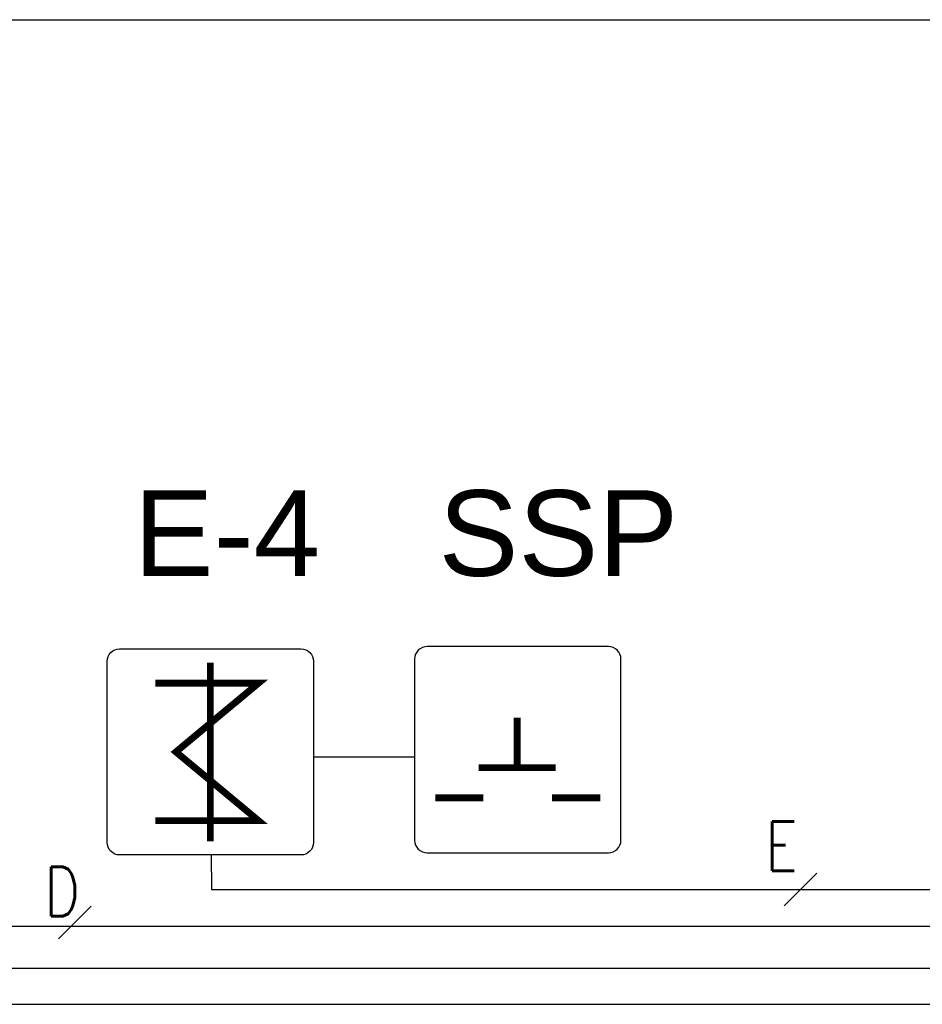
# Model space of a CAD drawing. Header units: millimetres. Extents: x -7023 to 53801, y 9849 to 33561.
# Tile 508 of 537: x 30557 to 30802, y 28310 to 28577. Entities that reach past the tile are written whole.
import ezdxf
from ezdxf.enums import TextEntityAlignment as Align

# ---------------------------------------------------------------- set-up
doc = ezdxf.new("R2010")
doc.units = ezdxf.units.MM
doc.layers.get('0').update_dxf_attribs({"lineweight": 9})
doc.layers.add('IE_LAN', color=5, linetype='Continuous', lineweight=9)
doc.layers.add('IE_SKD', color=6, linetype='Continuous')
doc.layers.add('IE_VSS', color=6, linetype='Continuous')
doc.styles.add('SIMPLEX', font='simplex.shx', dxfattribs={"width": 0.8, "height": 2})
doc.styles.get("Standard").update_dxf_attribs({"font": 'arial.ttf'})

# ---------------------------------------------------------------- blocks, each defined once
blk = doc.blocks.new('AAT_ZWORA')
blk.add_lwpolyline([(1.409, -8.268), (17.107, -8.268, 0.414214), (18.187, -7.188), (18.187, 8.511, 0.414214), (17.107, 9.591), (1.409, 9.591, 0.414214), (0.329, 8.511), (0.329, -7.188, 0.414214)], format="xyb", close=True)
at = {"const_width": 0.595}
for points in [[(9.258, 8.4), (9.258, -7.077)], [(14.02, 6.614), (5.091, 6.614), (12.235, 0.661), (5.091, -5.291), (14.02, -5.291)]]:
    blk.add_lwpolyline(points, dxfattribs=at)
blk = doc.blocks.new('zw$51A4')
at = {"layer": 'IE_SKD'}
blk.add_lwpolyline([(-68.85, 0), (0, 0, 0.414214), (4.74, 4.74), (4.74, 73.59, 0.414214), (0, 78.33), (-68.85, 78.33, 0.414214), (-73.59, 73.59), (-73.59, 4.74, 0.414214)], format="xyb", close=True, dxfattribs=at)
at = {"layer": 'IE_SKD', "const_width": 2.61}
for points in [[(-34.66, 51.29), (-34.66, 33.01)], [(-49.27, 32.34), (-20.08, 32.34)], [(-65.76, 20.89), (-47.48, 20.89)], [(-21.37, 20.89), (-3.1, 20.89)]]:
    blk.add_lwpolyline(points, dxfattribs=at)

msp = doc.modelspace()

# ---------------------------------------------------------------- linework, layer by layer
at = {"layer": 'IE_SKD', "color": 5}
msp.add_line((30116.35, 28576.96, 346.72), (30894.58, 28576.96, 346.72), dxfattribs=at)
at = {"layer": 'IE_SKD', "color": 0}
msp.add_line((30663.8, 28376.65, 9985.68), (30636.65, 28376.65, 9985.68), dxfattribs=at)
at = {"layer": 'IE_SKD', "color": 1}
for p, q in [((30608.6, 28350.24, 2660.83), (30608.66, 28340.67, 2660.83)), ((30608.66, 28340.67, 2660.83), (30812.88, 28340.67, 2660.83))]:
    msp.add_line(p, q, dxfattribs=at)
at = {"layer": 'IE_SKD', "color": 4}
msp.add_line((30519.94, 28330.72, 2103.15), (30812.87, 28330.72, 2103.15), dxfattribs=at)
at = {"layer": 'IE_SKD', "color": 92}
for p, q in [((30309.39, 28319.38, 2744.21), (30812.7, 28319.38, 2744.21)), ((30189.74, 28309.53, 2103.15), (30812.87, 28309.53, 2103.15))]:
    msp.add_line(p, q, dxfattribs=at)
at = {"layer": 'IE_VSS', "color": 1, "elevation": 2401.71}
msp.add_lwpolyline([(30764.08, 28336.27), (30772.98, 28345.18)], dxfattribs=at)
at = {"layer": 'IE_VSS', "color": 4, "elevation": 2401.71}
msp.add_lwpolyline([(30567.11, 28327.27), (30576.01, 28336.18)], dxfattribs=at)

# ---------------------------------------------------------------- block references
at = {"layer": 'IE_LAN', "lineweight": 13, "xscale": 0.7147851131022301, "yscale": 0.7147851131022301, "zscale": 0.7147851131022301}
msp.add_blockref('zw$51A4', (30716.4, 28350.69, 2402.31), dxfattribs=at)
at = {"layer": 'IE_SKD', "xscale": -3.135404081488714, "yscale": 3.135404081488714, "zscale": 3.135404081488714}
msp.add_blockref('AAT_ZWORA', (30637.37, 28376.01, 7163.27), dxfattribs=at)

# ---------------------------------------------------------------- texts
at = {"layer": 'IE_SKD', "linetype": 'Continuous'}
for s, p in [('E-4', (30587.56, 28449.17, 2744.21)), ('SSP ', (30670.29, 28449.16, 2744.21))]:
    msp.add_text(s, height=23.27, dxfattribs=at).set_placement(p, align=Align.TOP_LEFT)
at = {"layer": 'IE_VSS', "color": 1, "style": 'SIMPLEX', "width": 0.8}
msp.add_text('E', height=13.43, dxfattribs=at).set_placement((30767.71, 28345.74, 2401.71), align=Align.RIGHT)
at = {"layer": 'IE_VSS', "color": 4, "style": 'SIMPLEX', "width": 0.8}
msp.add_text('D', height=13.43, dxfattribs=at).set_placement((30572.95, 28333.45, 2401.71), align=Align.RIGHT)

doc.saveas('drawing.dxf')
